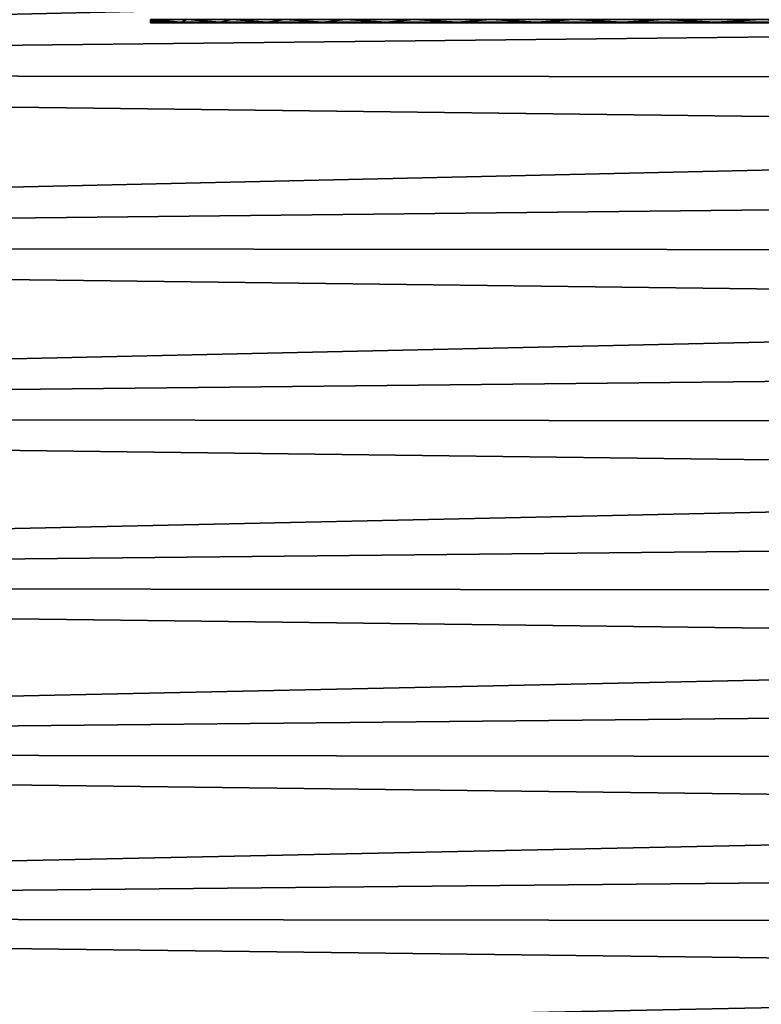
# Model space of a CAD drawing. Header units: millimetres. Extents: x -161 to 161, y -94 to 1149.
# Tile 882 of 1056: x 34.49 to 37.37, y 454.4 to 458.21. Entities that reach past the tile are written whole.
import ezdxf

# ---------------------------------------------------------------- set-up
doc = ezdxf.new("R2010")
doc.units = ezdxf.units.MM
doc.header["$LTSCALE"] = 81.481481
for name, color, linetype in [('43', 7, 'CONTINUOUS'), ('44', 7, 'CONTINUOUS'), ('92', 7, 'CONTINUOUS'), ('93', 7, 'CONTINUOUS')]:
    doc.layers.add(name, color=color, linetype=linetype)

msp = doc.modelspace()

# ---------------------------------------------------------------- linework, layer by layer
at = {"layer": '43', "color": 7, "linetype": 'CONTINUOUS', "true_color": 0xaaaaaa}
for points in [[(24.2, 458.673, -16.7799), (53, 458.319, -16.7185), (24.2, 457.9996, -16.6564), (24.2, 458.673, -16.7799)], [(53, 458.319, -16.7185), (53, 457.9815, -16.6526), (24.2, 457.9996, -16.6564), (53, 458.319, -16.7185)], [(53, 457.9815, -16.6526), (53, 457.6446, -16.5798), (24.2, 457.9996, -16.6564), (53, 457.9815, -16.6526)], [(24.2, 457.9996, -16.6564), (53, 457.6446, -16.5798), (24.2, 457.3316, -16.506), (24.2, 457.9996, -16.6564)], [(53, 457.6446, -16.5798), (53, 457.3089, -16.5001), (24.2, 457.3316, -16.506), (53, 457.6446, -16.5798)], [(53, 457.3089, -16.5001), (53, 456.9747, -16.4136), (24.2, 457.3316, -16.506), (53, 457.3089, -16.5001)], [(24.2, 457.3316, -16.506), (53, 456.9747, -16.4136), (24.2, 456.6703, -16.3288), (24.2, 457.3316, -16.506)], [(53, 456.9747, -16.4136), (53, 456.6425, -16.3205), (24.2, 456.6703, -16.3288), (53, 456.9747, -16.4136)], [(53, 456.6425, -16.3205), (53, 456.3126, -16.2208), (24.2, 456.6703, -16.3288), (53, 456.6425, -16.3205)], [(24.2, 456.6703, -16.3288), (53, 456.3126, -16.2208), (24.2, 456.0166, -16.1251), (24.2, 456.6703, -16.3288)], [(53, 456.3126, -16.2208), (53, 455.9855, -16.1146), (24.2, 456.0166, -16.1251), (53, 456.3126, -16.2208)], [(53, 455.9855, -16.1146), (53, 455.6614, -16.0021), (24.2, 456.0166, -16.1251), (53, 455.9855, -16.1146)], [(24.2, 456.0166, -16.1251), (53, 455.6614, -16.0021), (24.2, 455.3717, -15.8953), (24.2, 456.0166, -16.1251)], [(53, 455.6614, -16.0021), (53, 455.3391, -15.8828), (24.2, 455.3717, -15.8953), (53, 455.6614, -16.0021)], [(53, 455.3391, -15.8828), (53, 455.0187, -15.7566), (24.2, 455.3717, -15.8953), (53, 455.3391, -15.8828)], [(24.2, 455.3717, -15.8953), (53, 455.0187, -15.7566), (24.2, 454.7366, -15.6397), (24.2, 455.3717, -15.8953)], [(53, 455.0187, -15.7566), (53, 454.7003, -15.6238), (24.2, 454.7366, -15.6397), (53, 455.0187, -15.7566)], [(53, 454.7003, -15.6238), (53, 454.3845, -15.4846), (24.2, 454.7366, -15.6397), (53, 454.7003, -15.6238)], [(24.2, 454.7366, -15.6397), (53, 454.3845, -15.4846), (24.2, 454.1122, -15.3587), (24.2, 454.7366, -15.6397)]]:
    msp.add_3dface(points, dxfattribs=at)
at = {"layer": '44', "color": 7, "linetype": 'CONTINUOUS', "true_color": 0xaaaaaa}
for points in [[(24.2, 457.9996, 16.6564), (53, 458.657, 16.7772), (24.2, 458.673, 16.7799), (24.2, 457.9996, 16.6564)], [(53, 458.319, 16.7185), (53, 458.657, 16.7772), (24.2, 457.9996, 16.6564), (53, 458.319, 16.7185)], [(53, 457.9815, 16.6526), (53, 458.319, 16.7185), (24.2, 457.9996, 16.6564), (53, 457.9815, 16.6526)], [(24.2, 457.3316, 16.506), (53, 457.9815, 16.6526), (24.2, 457.9996, 16.6564), (24.2, 457.3316, 16.506)], [(53, 457.6446, 16.5798), (53, 457.9815, 16.6526), (24.2, 457.3316, 16.506), (53, 457.6446, 16.5798)], [(53, 457.3089, 16.5001), (53, 457.6446, 16.5798), (24.2, 457.3316, 16.506), (53, 457.3089, 16.5001)], [(24.2, 456.6703, 16.3288), (53, 457.3089, 16.5001), (24.2, 457.3316, 16.506), (24.2, 456.6703, 16.3288)], [(53, 456.9747, 16.4136), (53, 457.3089, 16.5001), (24.2, 456.6703, 16.3288), (53, 456.9747, 16.4136)], [(53, 456.6425, 16.3205), (53, 456.9747, 16.4136), (24.2, 456.6703, 16.3288), (53, 456.6425, 16.3205)], [(24.2, 456.0166, 16.1251), (53, 456.6425, 16.3205), (24.2, 456.6703, 16.3288), (24.2, 456.0166, 16.1251)], [(53, 456.3126, 16.2208), (53, 456.6425, 16.3205), (24.2, 456.0166, 16.1251), (53, 456.3126, 16.2208)], [(53, 455.9855, 16.1146), (53, 456.3126, 16.2208), (24.2, 456.0166, 16.1251), (53, 455.9855, 16.1146)], [(24.2, 455.3717, 15.8953), (53, 455.9855, 16.1146), (24.2, 456.0166, 16.1251), (24.2, 455.3717, 15.8953)], [(53, 455.6614, 16.0021), (53, 455.9855, 16.1146), (24.2, 455.3717, 15.8953), (53, 455.6614, 16.0021)], [(53, 455.3391, 15.8828), (53, 455.6614, 16.0021), (24.2, 455.3717, 15.8953), (53, 455.3391, 15.8828)], [(24.2, 454.7366, 15.6397), (53, 455.3391, 15.8828), (24.2, 455.3717, 15.8953), (24.2, 454.7366, 15.6397)], [(53, 455.0187, 15.7566), (53, 455.3391, 15.8828), (24.2, 454.7366, 15.6397), (53, 455.0187, 15.7566)], [(53, 454.7003, 15.6238), (53, 455.0187, 15.7566), (24.2, 454.7366, 15.6397), (53, 454.7003, 15.6238)], [(24.2, 454.1122, 15.3587), (53, 454.7003, 15.6238), (24.2, 454.7366, 15.6397), (24.2, 454.1122, 15.3587)], [(53, 454.3845, 15.4846), (53, 454.7003, 15.6238), (24.2, 454.1122, 15.3587), (53, 454.3845, 15.4846)]]:
    msp.add_3dface(points, dxfattribs=at)
at = {"layer": '92', "color": 7, "linetype": 'CONTINUOUS', "true_color": 0xaaaaaa}
for points in [[(54, 458.2, -1.1964), (54, 458.2, 1.1964), (35, 458.2, -1.1964), (54, 458.2, -1.1964)], [(35, 458.2, -1.1964), (54, 458.2, 1.1964), (35, 458.2, 1.1964), (35, 458.2, -1.1964)], [(35, 458.2, 1.1964), (54, 458.2, 1.1964), (53.9329, 458.2, 1.6413), (35, 458.2, 1.1964)], [(35.0659, 458.2, -1.6371), (54, 458.2, -1.1964), (35, 458.2, -1.1964), (35.0659, 458.2, -1.6371)], [(35.0661, 458.2, 1.6378), (35, 458.2, 1.1964), (53.9329, 458.2, 1.6413), (35.0661, 458.2, 1.6378)], [(53.9329, 458.2, -1.6416), (54, 458.2, -1.1964), (35.0659, 458.2, -1.6371), (53.9329, 458.2, -1.6416)], [(35.1517, 458.2, -2.0723), (53.9329, 458.2, -1.6416), (35.0659, 458.2, -1.6371), (35.1517, 458.2, -2.0723)], [(35.152, 458.2, 2.0734), (35.0661, 458.2, 1.6378), (53.9329, 458.2, 1.6413), (35.152, 458.2, 2.0734)], [(53.846, 458.2, -2.0804), (53.9329, 458.2, -1.6416), (35.1517, 458.2, -2.0723), (53.846, 458.2, -2.0804)], [(35.2573, 458.2, -2.5018), (53.846, 458.2, -2.0804), (35.1517, 458.2, -2.0723), (35.2573, 458.2, -2.5018)], [(35.2578, 458.2, 2.5033), (35.152, 458.2, 2.0734), (53.8461, 458.2, 2.0798), (35.2578, 458.2, 2.5033)], [(53.8461, 458.2, 2.0798), (35.152, 458.2, 2.0734), (53.9329, 458.2, 1.6413), (53.8461, 458.2, 2.0798)], [(53.7394, 458.2, -2.5126), (53.846, 458.2, -2.0804), (35.2573, 458.2, -2.5018), (53.7394, 458.2, -2.5126)], [(35.3828, 458.2, -2.9257), (53.7394, 458.2, -2.5126), (35.2573, 458.2, -2.5018), (35.3828, 458.2, -2.9257)], [(35.3834, 458.2, 2.9274), (35.2578, 458.2, 2.5033), (53.7396, 458.2, 2.5118), (35.3834, 458.2, 2.9274)], [(53.7396, 458.2, 2.5118), (35.2578, 458.2, 2.5033), (53.8461, 458.2, 2.0798), (53.7396, 458.2, 2.5118)], [(53.613, 458.2, -2.9384), (53.7394, 458.2, -2.5126), (35.3828, 458.2, -2.9257), (53.613, 458.2, -2.9384)], [(35.5288, 458.2, -3.3454), (53.613, 458.2, -2.9384), (35.3828, 458.2, -2.9257), (35.5288, 458.2, -3.3454)], [(35.5294, 458.2, 3.3471), (35.3834, 458.2, 2.9274), (53.6134, 458.2, 2.9372), (35.5294, 458.2, 3.3471)], [(53.6134, 458.2, 2.9372), (35.3834, 458.2, 2.9274), (53.7396, 458.2, 2.5118), (53.6134, 458.2, 2.9372)], [(53.4665, 458.2, -3.3587), (53.613, 458.2, -2.9384), (35.5288, 458.2, -3.3454), (53.4665, 458.2, -3.3587)], [(35.6952, 458.2, -3.7611), (53.4665, 458.2, -3.3587), (35.5288, 458.2, -3.3454), (35.6952, 458.2, -3.7611)], [(35.6958, 458.2, 3.7626), (35.5294, 458.2, 3.3471), (53.467, 458.2, 3.3573), (35.6958, 458.2, 3.7626)], [(53.467, 458.2, 3.3573), (35.5294, 458.2, 3.3471), (53.6134, 458.2, 2.9372), (53.467, 458.2, 3.3573)], [(53.2996, 458.2, -3.7739), (53.4665, 458.2, -3.3587), (35.6952, 458.2, -3.7611), (53.2996, 458.2, -3.7739)], [(35.8809, 458.2, -4.1695), (53.2996, 458.2, -3.7739), (35.6952, 458.2, -3.7611), (35.8809, 458.2, -4.1695)], [(35.8815, 458.2, 4.1709), (35.6958, 458.2, 3.7626), (53.3003, 458.2, 3.7722), (35.8815, 458.2, 4.1709)], [(53.3003, 458.2, 3.7722), (35.6958, 458.2, 3.7626), (53.467, 458.2, 3.3573), (53.3003, 458.2, 3.7722)], [(53.1136, 458.2, -4.1812), (53.2996, 458.2, -3.7739), (35.8809, 458.2, -4.1695), (53.1136, 458.2, -4.1812)], [(36.0846, 458.2, -4.5674), (53.1136, 458.2, -4.1812), (35.8809, 458.2, -4.1695), (36.0846, 458.2, -4.5674)], [(36.0852, 458.2, 4.5686), (35.8815, 458.2, 4.1709), (53.1145, 458.2, 4.1794), (36.0852, 458.2, 4.5686)], [(53.1145, 458.2, 4.1794), (35.8815, 458.2, 4.1709), (53.3003, 458.2, 3.7722), (53.1145, 458.2, 4.1794)], [(52.9096, 458.2, -4.5781), (53.1136, 458.2, -4.1812), (36.0846, 458.2, -4.5674), (52.9096, 458.2, -4.5781)], [(36.3059, 458.2, -4.9535), (52.9096, 458.2, -4.5781), (36.0846, 458.2, -4.5674), (36.3059, 458.2, -4.9535)], [(36.3066, 458.2, 4.9546), (36.0852, 458.2, 4.5686), (52.9108, 458.2, 4.5761), (36.3066, 458.2, 4.9546)], [(52.9108, 458.2, 4.5761), (36.0852, 458.2, 4.5686), (53.1145, 458.2, 4.1794), (52.9108, 458.2, 4.5761)], [(52.6878, 458.2, -4.9638), (52.9096, 458.2, -4.5781), (36.3059, 458.2, -4.9535), (52.6878, 458.2, -4.9638)], [(36.5463, 458.2, -5.3305), (52.6878, 458.2, -4.9638), (36.3059, 458.2, -4.9535), (36.5463, 458.2, -5.3305)], [(36.5471, 458.2, 5.3317), (36.3066, 458.2, 4.9546), (52.6892, 458.2, 4.9615), (36.5471, 458.2, 5.3317)], [(52.6892, 458.2, 4.9615), (36.3066, 458.2, 4.9546), (52.9108, 458.2, 4.5761), (52.6892, 458.2, 4.9615)], [(52.4469, 458.2, -5.3407), (52.6878, 458.2, -4.9638), (36.5463, 458.2, -5.3305), (52.4469, 458.2, -5.3407)], [(36.8041, 458.2, -5.6965), (52.4469, 458.2, -5.3407), (36.5463, 458.2, -5.3305), (36.8041, 458.2, -5.6965)], [(36.8051, 458.2, 5.6978), (36.5471, 458.2, 5.3317), (52.4485, 458.2, 5.3382), (36.8051, 458.2, 5.6978)], [(52.4485, 458.2, 5.3382), (36.5471, 458.2, 5.3317), (52.6892, 458.2, 4.9615), (52.4485, 458.2, 5.3382)], [(52.1885, 458.2, -5.7065), (52.4469, 458.2, -5.3407), (36.8041, 458.2, -5.6965), (52.1885, 458.2, -5.7065)], [(37.0779, 458.2, -6.0492), (52.1885, 458.2, -5.7065), (36.8041, 458.2, -5.6965), (37.0779, 458.2, -6.0492)], [(37.079, 458.2, 6.0506), (36.8051, 458.2, 5.6978), (52.1904, 458.2, 5.7039), (37.079, 458.2, 6.0506)], [(52.1904, 458.2, 5.7039), (36.8051, 458.2, 5.6978), (52.4485, 458.2, 5.3382), (52.1904, 458.2, 5.7039)], [(51.9142, 458.2, -6.0589), (52.1885, 458.2, -5.7065), (37.0779, 458.2, -6.0492), (51.9142, 458.2, -6.0589)], [(37.3669, 458.2, -6.3874), (51.9142, 458.2, -6.0589), (37.0779, 458.2, -6.0492), (37.3669, 458.2, -6.3874)], [(37.3682, 458.2, 6.3888), (37.079, 458.2, 6.0506), (51.9164, 458.2, 6.0561), (37.3682, 458.2, 6.3888)], [(51.9164, 458.2, 6.0561), (37.079, 458.2, 6.0506), (52.1904, 458.2, 5.7039), (51.9164, 458.2, 6.0561)]]:
    msp.add_3dface(points, dxfattribs=at)
at = {"layer": '93', "color": 7, "linetype": 'CONTINUOUS', "true_color": 0xaaaaaa}
for points in [[(34.9997, 458.2018, -1.6045), (35.0659, 458.2, -1.6371), (34.9995, 458.2008, -1.4717), (34.9997, 458.2018, -1.6045)], [(34.9995, 458.2008, -1.4717), (35.0659, 458.2, -1.6371), (34.9995, 458.2002, -1.3357), (34.9995, 458.2008, -1.4717)], [(35.0659, 458.2, -1.6371), (35, 458.2, -1.1964), (34.9995, 458.2002, -1.3357), (35.0659, 458.2, -1.6371)], [(34.9996, 458.2006, 1.4535), (35.0661, 458.2, 1.6378), (34.9998, 458.2015, 1.5779), (34.9996, 458.2006, 1.4535)], [(34.9997, 458.2002, 1.3264), (35.0661, 458.2, 1.6378), (34.9996, 458.2006, 1.4535), (34.9997, 458.2002, 1.3264)], [(34.9999, 458.2031, -1.7166), (35.0659, 458.2, -1.6371), (34.9997, 458.2018, -1.6045), (34.9999, 458.2031, -1.7166)], [(35, 458.2, 1.1964), (35.0661, 458.2, 1.6378), (34.9997, 458.2002, 1.3264), (35, 458.2, 1.1964)], [(34.9998, 458.2015, 1.5779), (35.0661, 458.2, 1.6378), (35, 458.2029, 1.6994), (34.9998, 458.2015, 1.5779)], [(34.9999, 458.2127, -2.1202), (35.1407, 458.2127, -2.6741), (35.1181, 458.2031, -2.2758), (34.9999, 458.2127, -2.1202)], [(34.9999, 458.2121, -2.1035), (34.9999, 458.2127, -2.1202), (35.1181, 458.2031, -2.2758), (34.9999, 458.2121, -2.1035)], [(34.9999, 458.2103, 2.0475), (35.1182, 458.2031, 2.2764), (35, 458.2127, 2.1205), (34.9999, 458.2103, 2.0475)], [(35, 458.2085, -1.9836), (34.9999, 458.2121, -2.1035), (35.1181, 458.2031, -2.2758), (35, 458.2085, -1.9836)], [(35, 458.2072, 1.9343), (35.1182, 458.2031, 2.2764), (34.9999, 458.2103, 2.0475), (35, 458.2072, 1.9343)], [(34.9999, 458.2031, -1.7166), (35, 458.2034, -1.734), (35.1181, 458.2031, -2.2758), (34.9999, 458.2031, -1.7166)], [(35.1517, 458.2, -2.0723), (35.0659, 458.2, -1.6371), (34.9999, 458.2031, -1.7166), (35.1517, 458.2, -2.0723)], [(35.1517, 458.2, -2.0723), (34.9999, 458.2031, -1.7166), (35.1181, 458.2031, -2.2758), (35.1517, 458.2, -2.0723)], [(35, 458.2127, 2.1205), (35.1182, 458.2031, 2.2764), (35.1407, 458.2127, 2.6742), (35, 458.2127, 2.1205)], [(35.0001, 458.2056, -1.8604), (35, 458.2085, -1.9836), (35.1181, 458.2031, -2.2758), (35.0001, 458.2056, -1.8604)], [(35.0001, 458.2047, 1.8182), (35.1182, 458.2031, 2.2764), (35, 458.2072, 1.9343), (35.0001, 458.2047, 1.8182)], [(35, 458.2034, -1.734), (35.0001, 458.2056, -1.8604), (35.1181, 458.2031, -2.2758), (35, 458.2034, -1.734)], [(35, 458.2031, 1.7172), (35.1182, 458.2031, 2.2764), (35.0001, 458.2047, 1.8182), (35, 458.2031, 1.7172)], [(35, 458.2029, 1.6994), (35.152, 458.2, 2.0734), (35, 458.2031, 1.7172), (35, 458.2029, 1.6994)], [(35, 458.2031, 1.7172), (35.152, 458.2, 2.0734), (35.1182, 458.2031, 2.2764), (35, 458.2031, 1.7172)], [(35.0661, 458.2, 1.6378), (35.152, 458.2, 2.0734), (35, 458.2029, 1.6994), (35.0661, 458.2, 1.6378)], [(35.1181, 458.2031, -2.2758), (35.1407, 458.2127, -2.6741), (35.2693, 458.2031, -2.8272), (35.1181, 458.2031, -2.2758)], [(35.2573, 458.2, -2.5018), (35.1517, 458.2, -2.0723), (35.1181, 458.2031, -2.2758), (35.2573, 458.2, -2.5018)], [(35.2573, 458.2, -2.5018), (35.1181, 458.2031, -2.2758), (35.2693, 458.2031, -2.8272), (35.2573, 458.2, -2.5018)], [(35.1182, 458.2031, 2.2764), (35.2695, 458.2031, 2.8278), (35.1407, 458.2127, 2.6742), (35.1182, 458.2031, 2.2764)], [(35.152, 458.2, 2.0734), (35.2578, 458.2, 2.5033), (35.1182, 458.2031, 2.2764), (35.152, 458.2, 2.0734)], [(35.1182, 458.2031, 2.2764), (35.2578, 458.2, 2.5033), (35.2695, 458.2031, 2.8278), (35.1182, 458.2031, 2.2764)], [(35.1407, 458.2127, -2.6741), (35.3138, 458.2127, -3.2191), (35.2693, 458.2031, -2.8272), (35.1407, 458.2127, -2.6741)], [(35.1407, 458.2127, 2.6742), (35.2695, 458.2031, 2.8278), (35.3139, 458.2127, 3.2191), (35.1407, 458.2127, 2.6742)], [(35.3828, 458.2, -2.9257), (35.2573, 458.2, -2.5018), (35.2693, 458.2031, -2.8272), (35.3828, 458.2, -2.9257)], [(35.2578, 458.2, 2.5033), (35.3834, 458.2, 2.9274), (35.2695, 458.2031, 2.8278), (35.2578, 458.2, 2.5033)], [(35.2693, 458.2031, -2.8272), (35.3138, 458.2127, -3.2191), (35.4528, 458.2031, -3.3687), (35.2693, 458.2031, -2.8272)], [(35.3828, 458.2, -2.9257), (35.2693, 458.2031, -2.8272), (35.4528, 458.2031, -3.3687), (35.3828, 458.2, -2.9257)], [(35.2695, 458.2031, 2.8278), (35.4531, 458.2031, 3.3693), (35.3139, 458.2127, 3.2191), (35.2695, 458.2031, 2.8278)], [(35.2695, 458.2031, 2.8278), (35.3834, 458.2, 2.9274), (35.4531, 458.2031, 3.3693), (35.2695, 458.2031, 2.8278)], [(35.3138, 458.2127, -3.2191), (35.5187, 458.2127, -3.7529), (35.4528, 458.2031, -3.3687), (35.3138, 458.2127, -3.2191)], [(35.3139, 458.2127, 3.2191), (35.4531, 458.2031, 3.3693), (35.5187, 458.2127, 3.7529), (35.3139, 458.2127, 3.2191)], [(35.5288, 458.2, -3.3454), (35.3828, 458.2, -2.9257), (35.4528, 458.2031, -3.3687), (35.5288, 458.2, -3.3454)], [(35.3834, 458.2, 2.9274), (35.5294, 458.2, 3.3471), (35.4531, 458.2031, 3.3693), (35.3834, 458.2, 2.9274)], [(35.4528, 458.2031, -3.3687), (35.5187, 458.2127, -3.7529), (35.6682, 458.2031, -3.8984), (35.4528, 458.2031, -3.3687)], [(35.5288, 458.2, -3.3454), (35.4528, 458.2031, -3.3687), (35.6682, 458.2031, -3.8984), (35.5288, 458.2, -3.3454)], [(35.4531, 458.2031, 3.3693), (35.6684, 458.2031, 3.899), (35.5187, 458.2127, 3.7529), (35.4531, 458.2031, 3.3693)], [(35.5294, 458.2, 3.3471), (35.6958, 458.2, 3.7626), (35.4531, 458.2031, 3.3693), (35.5294, 458.2, 3.3471)], [(35.4531, 458.2031, 3.3693), (35.6958, 458.2, 3.7626), (35.6684, 458.2031, 3.899), (35.4531, 458.2031, 3.3693)], [(35.5187, 458.2127, -3.7529), (35.7546, 458.2127, -4.2738), (35.6682, 458.2031, -3.8984), (35.5187, 458.2127, -3.7529)], [(35.5187, 458.2127, 3.7529), (35.6684, 458.2031, 3.899), (35.7546, 458.2127, 4.2738), (35.5187, 458.2127, 3.7529)], [(35.6952, 458.2, -3.7611), (35.5288, 458.2, -3.3454), (35.6682, 458.2031, -3.8984), (35.6952, 458.2, -3.7611)], [(35.6682, 458.2031, -3.8984), (35.7546, 458.2127, -4.2738), (35.9144, 458.2031, -4.4144), (35.6682, 458.2031, -3.8984)], [(35.8809, 458.2, -4.1695), (35.6952, 458.2, -3.7611), (35.6682, 458.2031, -3.8984), (35.8809, 458.2, -4.1695)], [(35.8809, 458.2, -4.1695), (35.6682, 458.2031, -3.8984), (35.9144, 458.2031, -4.4144), (35.8809, 458.2, -4.1695)], [(35.6684, 458.2031, 3.899), (35.9147, 458.2031, 4.415), (35.7546, 458.2127, 4.2738), (35.6684, 458.2031, 3.899)], [(35.6958, 458.2, 3.7626), (35.8815, 458.2, 4.1709), (35.6684, 458.2031, 3.899), (35.6958, 458.2, 3.7626)], [(35.6684, 458.2031, 3.899), (35.8815, 458.2, 4.1709), (35.9147, 458.2031, 4.415), (35.6684, 458.2031, 3.899)], [(35.7546, 458.2127, -4.2738), (36.0206, 458.2127, -4.7799), (35.9144, 458.2031, -4.4144), (35.7546, 458.2127, -4.2738)], [(35.7546, 458.2127, 4.2738), (35.9147, 458.2031, 4.415), (36.0206, 458.2127, 4.7799), (35.7546, 458.2127, 4.2738)], [(36.0846, 458.2, -4.5674), (35.8809, 458.2, -4.1695), (35.9144, 458.2031, -4.4144), (36.0846, 458.2, -4.5674)], [(35.8815, 458.2, 4.1709), (36.0852, 458.2, 4.5686), (35.9147, 458.2031, 4.415), (35.8815, 458.2, 4.1709)], [(35.9144, 458.2031, -4.4144), (36.0206, 458.2127, -4.7799), (36.1908, 458.2031, -4.915), (35.9144, 458.2031, -4.4144)], [(36.0846, 458.2, -4.5674), (35.9144, 458.2031, -4.4144), (36.1908, 458.2031, -4.915), (36.0846, 458.2, -4.5674)], [(35.9147, 458.2031, 4.415), (36.1912, 458.2031, 4.9155), (36.0206, 458.2127, 4.7799), (35.9147, 458.2031, 4.415)], [(35.9147, 458.2031, 4.415), (36.0852, 458.2, 4.5686), (36.1912, 458.2031, 4.9155), (35.9147, 458.2031, 4.415)], [(36.0206, 458.2127, -4.7799), (36.3159, 458.2127, -5.2695), (36.1908, 458.2031, -4.915), (36.0206, 458.2127, -4.7799)], [(36.0206, 458.2127, 4.7799), (36.1912, 458.2031, 4.9155), (36.3159, 458.2127, 5.2695), (36.0206, 458.2127, 4.7799)], [(36.3059, 458.2, -4.9535), (36.0846, 458.2, -4.5674), (36.1908, 458.2031, -4.915), (36.3059, 458.2, -4.9535)], [(36.0852, 458.2, 4.5686), (36.3066, 458.2, 4.9546), (36.1912, 458.2031, 4.9155), (36.0852, 458.2, 4.5686)], [(36.1908, 458.2031, -4.915), (36.3159, 458.2127, -5.2695), (36.4964, 458.2031, -5.3983), (36.1908, 458.2031, -4.915)], [(36.3059, 458.2, -4.9535), (36.1908, 458.2031, -4.915), (36.4964, 458.2031, -5.3983), (36.3059, 458.2, -4.9535)], [(36.1912, 458.2031, 4.9155), (36.4967, 458.2031, 5.3988), (36.3159, 458.2127, 5.2695), (36.1912, 458.2031, 4.9155)], [(36.3066, 458.2, 4.9546), (36.5471, 458.2, 5.3317), (36.1912, 458.2031, 4.9155), (36.3066, 458.2, 4.9546)], [(36.1912, 458.2031, 4.9155), (36.5471, 458.2, 5.3317), (36.4967, 458.2031, 5.3988), (36.1912, 458.2031, 4.9155)], [(36.5463, 458.2, -5.3305), (36.3059, 458.2, -4.9535), (36.4964, 458.2031, -5.3983), (36.5463, 458.2, -5.3305)], [(36.3159, 458.2127, -5.2695), (36.6394, 458.2127, -5.741), (36.4964, 458.2031, -5.3983), (36.3159, 458.2127, -5.2695)], [(36.3159, 458.2127, 5.2695), (36.4967, 458.2031, 5.3988), (36.6394, 458.2127, 5.741), (36.3159, 458.2127, 5.2695)], [(36.4964, 458.2031, -5.3983), (36.6394, 458.2127, -5.741), (36.83, 458.2031, -5.8626), (36.4964, 458.2031, -5.3983)], [(36.8041, 458.2, -5.6965), (36.5463, 458.2, -5.3305), (36.4964, 458.2031, -5.3983), (36.8041, 458.2, -5.6965)], [(36.8041, 458.2, -5.6965), (36.4964, 458.2031, -5.3983), (36.83, 458.2031, -5.8626), (36.8041, 458.2, -5.6965)], [(36.4967, 458.2031, 5.3988), (36.8304, 458.2031, 5.8631), (36.6394, 458.2127, 5.741), (36.4967, 458.2031, 5.3988)], [(36.5471, 458.2, 5.3317), (36.8051, 458.2, 5.6978), (36.4967, 458.2031, 5.3988), (36.5471, 458.2, 5.3317)], [(36.4967, 458.2031, 5.3988), (36.8051, 458.2, 5.6978), (36.8304, 458.2031, 5.8631), (36.4967, 458.2031, 5.3988)], [(36.6394, 458.2127, -5.741), (36.99, 458.2127, -6.1926), (36.83, 458.2031, -5.8626), (36.6394, 458.2127, -5.741)], [(36.6394, 458.2127, 5.741), (36.8304, 458.2031, 5.8631), (36.99, 458.2127, 6.1926), (36.6394, 458.2127, 5.741)], [(37.0779, 458.2, -6.0492), (36.8041, 458.2, -5.6965), (36.83, 458.2031, -5.8626), (37.0779, 458.2, -6.0492)], [(36.8051, 458.2, 5.6978), (37.079, 458.2, 6.0506), (36.8304, 458.2031, 5.8631), (36.8051, 458.2, 5.6978)], [(36.83, 458.2031, -5.8626), (36.99, 458.2127, -6.1926), (37.1905, 458.2031, -6.3064), (36.83, 458.2031, -5.8626)], [(37.0779, 458.2, -6.0492), (36.83, 458.2031, -5.8626), (37.1905, 458.2031, -6.3064), (37.0779, 458.2, -6.0492)], [(36.8304, 458.2031, 5.8631), (37.1909, 458.2031, 6.3069), (36.99, 458.2127, 6.1926), (36.8304, 458.2031, 5.8631)], [(36.8304, 458.2031, 5.8631), (37.079, 458.2, 6.0506), (37.1909, 458.2031, 6.3069), (36.8304, 458.2031, 5.8631)], [(36.99, 458.2127, -6.1926), (37.3666, 458.2127, -6.6229), (37.1905, 458.2031, -6.3064), (36.99, 458.2127, -6.1926)], [(36.99, 458.2127, 6.1926), (37.1909, 458.2031, 6.3069), (37.3666, 458.2127, 6.6229), (36.99, 458.2127, 6.1926)], [(37.3669, 458.2, -6.3874), (37.0779, 458.2, -6.0492), (37.1905, 458.2031, -6.3064), (37.3669, 458.2, -6.3874)], [(37.079, 458.2, 6.0506), (37.3682, 458.2, 6.3888), (37.1909, 458.2031, 6.3069), (37.079, 458.2, 6.0506)], [(37.1905, 458.2031, -6.3064), (37.3666, 458.2127, -6.6229), (37.5767, 458.2031, -6.7281), (37.1905, 458.2031, -6.3064)], [(37.3669, 458.2, -6.3874), (37.1905, 458.2031, -6.3064), (37.5767, 458.2031, -6.7281), (37.3669, 458.2, -6.3874)], [(37.1909, 458.2031, 6.3069), (37.5771, 458.2031, 6.7285), (37.3666, 458.2127, 6.6229), (37.1909, 458.2031, 6.3069)], [(37.1909, 458.2031, 6.3069), (37.3682, 458.2, 6.3888), (37.5771, 458.2031, 6.7285), (37.1909, 458.2031, 6.3069)], [(37.3666, 458.2127, -6.6229), (37.7678, 458.2127, -7.0303), (37.5767, 458.2031, -6.7281), (37.3666, 458.2127, -6.6229)], [(37.3666, 458.2127, 6.6229), (37.5771, 458.2031, 6.7285), (37.7677, 458.2127, 7.0303), (37.3666, 458.2127, 6.6229)]]:
    msp.add_3dface(points, dxfattribs=at)

doc.saveas('drawing.dxf')
